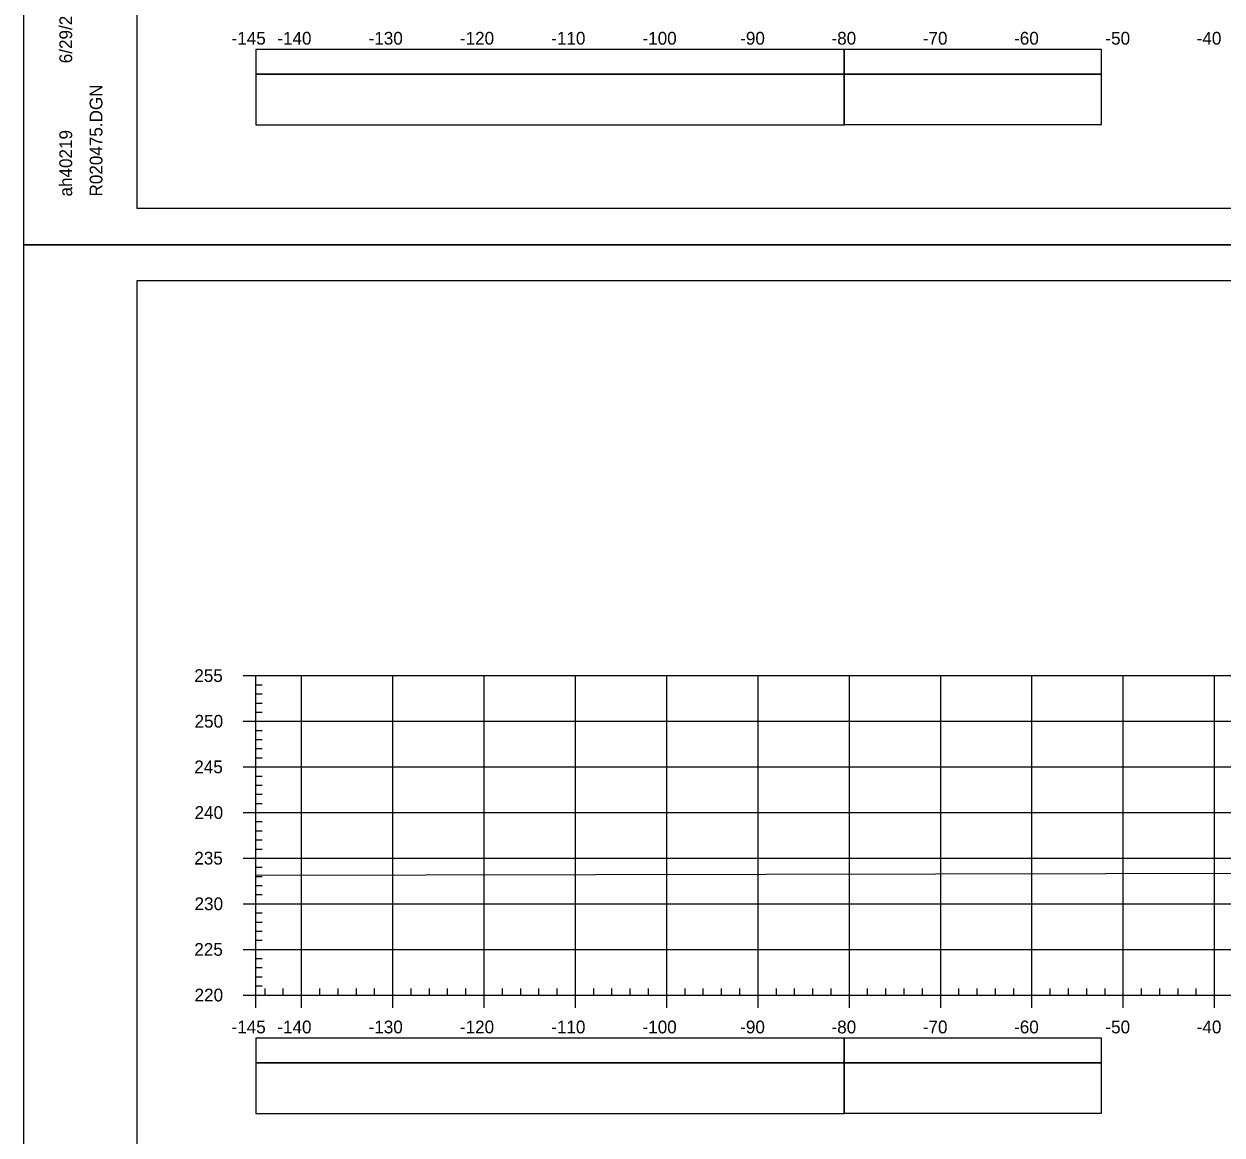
# Model space of a CAD drawing. Extents: x 1386544 to 1388153, y 379785 to 390999.
# Drawn here: x 1387819.8 to 1387951.1, y 384366.8 to 384488.6 of the extents above; entities that cross this region are included whole.
import ezdxf

# ---------------------------------------------------------------- set-up
doc = ezdxf.new("R2010")
doc.units = 0
for name, color, linetype in [('R_Axis', 7, 'Continuous'), ('R_Axis Annot', 7, 'Continuous'), ('R_Border', 7, 'Continuous'), ('R_Exist Surface', 7, 'Continuous'), ('R_Grid', 7, 'Continuous'), ('R_No Plot', 7, 'Continuous'), ('R_Striping', 7, 'Continuous')]:
    doc.layers.add(name, color=color, linetype=linetype)

msp = doc.modelspace()

# ---------------------------------------------------------------- linework, layer by layer
at = {"layer": 'R_Axis'}
for p, q in [((1387843.85, 384417.17), (1387845.25, 384417.17)), ((1387845.25, 384382.17), (1387845.25, 384417.17)), ((1387845.25, 384416.17), (1387845.95, 384416.17)), ((1387845.25, 384415.17), (1387845.95, 384415.17)), ((1387845.25, 384414.17), (1387845.95, 384414.17)), ((1387845.25, 384413.17), (1387845.95, 384413.17)), ((1387843.85, 384412.17), (1387845.25, 384412.17)), ((1387845.25, 384411.17), (1387845.95, 384411.17)), ((1387845.25, 384410.17), (1387845.95, 384410.17)), ((1387845.25, 384409.17), (1387845.95, 384409.17)), ((1387843.85, 384407.17), (1387845.25, 384407.17)), ((1387845.25, 384408.17), (1387845.95, 384408.17)), ((1387845.25, 384406.17), (1387845.95, 384406.17)), ((1387845.25, 384405.17), (1387845.95, 384405.17)), ((1387845.25, 384404.17), (1387845.95, 384404.17)), ((1387843.85, 384402.17), (1387845.25, 384402.17)), ((1387845.25, 384403.17), (1387845.95, 384403.17)), ((1387845.25, 384401.17), (1387845.95, 384401.17)), ((1387845.25, 384400.17), (1387845.95, 384400.17)), ((1387845.25, 384399.17), (1387845.95, 384399.17)), ((1387845.25, 384398.17), (1387845.95, 384398.17)), ((1387843.85, 384397.17), (1387845.25, 384397.17)), ((1387845.25, 384396.17), (1387845.95, 384396.17)), ((1387845.25, 384395.17), (1387845.95, 384395.17)), ((1387845.25, 384394.17), (1387845.95, 384394.17)), ((1387845.25, 384393.17), (1387845.95, 384393.17)), ((1387843.85, 384392.17), (1387845.25, 384392.17)), ((1387845.25, 384391.17), (1387845.95, 384391.17)), ((1387845.25, 384390.17), (1387845.95, 384390.17)), ((1387845.25, 384389.17), (1387845.95, 384389.17)), ((1387845.25, 384388.17), (1387845.95, 384388.17)), ((1387843.85, 384387.17), (1387845.25, 384387.17)), ((1387845.25, 384386.17), (1387845.95, 384386.17)), ((1387845.25, 384385.17), (1387845.95, 384385.17)), ((1387845.25, 384384.17), (1387845.95, 384384.17)), ((1387845.25, 384383.17), (1387845.95, 384383.17)), ((1387845.25, 384382.17), (1387845.25, 384382.87)), ((1387846.25, 384382.17), (1387846.25, 384382.87)), ((1387848.25, 384382.17), (1387848.25, 384382.87)), ((1387852.25, 384382.17), (1387852.25, 384382.87)), ((1387854.25, 384382.17), (1387854.25, 384382.87)), ((1387856.25, 384382.17), (1387856.25, 384382.87)), ((1387858.25, 384382.17), (1387858.25, 384382.87)), ((1387862.25, 384382.17), (1387862.25, 384382.87)), ((1387864.25, 384382.17), (1387864.25, 384382.87)), ((1387866.25, 384382.17), (1387866.25, 384382.87)), ((1387868.25, 384382.17), (1387868.25, 384382.87)), ((1387872.25, 384382.17), (1387872.25, 384382.87)), ((1387874.25, 384382.17), (1387874.25, 384382.87)), ((1387876.25, 384382.17), (1387876.25, 384382.87)), ((1387878.25, 384382.17), (1387878.25, 384382.87)), ((1387882.25, 384382.17), (1387882.25, 384382.87)), ((1387884.25, 384382.17), (1387884.25, 384382.87)), ((1387886.25, 384382.17), (1387886.25, 384382.87)), ((1387888.25, 384382.17), (1387888.25, 384382.87)), ((1387892.25, 384382.17), (1387892.25, 384382.87)), ((1387894.25, 384382.17), (1387894.25, 384382.87)), ((1387896.25, 384382.17), (1387896.25, 384382.87)), ((1387898.25, 384382.17), (1387898.25, 384382.87)), ((1387902.25, 384382.17), (1387902.25, 384382.87)), ((1387904.25, 384382.17), (1387904.25, 384382.87)), ((1387906.25, 384382.17), (1387906.25, 384382.87)), ((1387908.25, 384382.17), (1387908.25, 384382.87)), ((1387912.25, 384382.17), (1387912.25, 384382.87)), ((1387914.25, 384382.17), (1387914.25, 384382.87)), ((1387916.25, 384382.17), (1387916.25, 384382.87)), ((1387918.25, 384382.17), (1387918.25, 384382.87)), ((1387922.25, 384382.17), (1387922.25, 384382.87)), ((1387924.25, 384382.17), (1387924.25, 384382.87)), ((1387926.25, 384382.17), (1387926.25, 384382.87)), ((1387928.25, 384382.17), (1387928.25, 384382.87)), ((1387932.25, 384382.17), (1387932.25, 384382.87)), ((1387934.25, 384382.17), (1387934.25, 384382.87)), ((1387936.25, 384382.17), (1387936.25, 384382.87)), ((1387938.25, 384382.17), (1387938.25, 384382.87)), ((1387942.25, 384382.17), (1387942.25, 384382.87)), ((1387944.25, 384382.17), (1387944.25, 384382.87)), ((1387946.25, 384382.17), (1387946.25, 384382.87)), ((1387948.25, 384382.17), (1387948.25, 384382.87)), ((1387843.85, 384382.17), (1387845.25, 384382.17)), ((1387845.25, 384382.17), (1388135.25, 384382.17)), ((1387845.25, 384380.77), (1387845.25, 384382.17)), ((1387850.25, 384380.77), (1387850.25, 384382.17)), ((1387860.25, 384380.77), (1387860.25, 384382.17)), ((1387870.25, 384380.77), (1387870.25, 384382.17)), ((1387880.25, 384380.77), (1387880.25, 384382.17)), ((1387890.25, 384380.77), (1387890.25, 384382.17)), ((1387900.25, 384380.77), (1387900.25, 384382.17)), ((1387910.25, 384380.77), (1387910.25, 384382.17)), ((1387920.25, 384380.77), (1387920.25, 384382.17)), ((1387930.25, 384380.77), (1387930.25, 384382.17)), ((1387940.25, 384380.77), (1387940.25, 384382.17)), ((1387950.25, 384380.77), (1387950.25, 384382.17))]:
    msp.add_line(p, q, dxfattribs=at)
at = {"layer": 'R_Axis Annot'}
for points in [[(1387845.25, 384483.07), (1387909.69, 384483.07), (1387909.69, 384485.78), (1387845.25, 384485.78)], [(1387845.25, 384477.54), (1387909.69, 384477.54), (1387909.69, 384483.07), (1387845.25, 384483.07)], [(1387845.25, 384374.73), (1387909.69, 384374.73), (1387909.69, 384377.44), (1387845.25, 384377.44)], [(1387845.25, 384369.2), (1387909.69, 384369.2), (1387909.69, 384374.73), (1387845.25, 384374.73)]]:
    msp.add_lwpolyline(points, close=True, dxfattribs=at)
at = {"layer": 'R_Border'}
for p, q in [((1387832.25, 384468.35), (1387832.25, 384673.81)), ((1387832.25, 384468.35), (1387832.25, 384468.35)), ((1388148.43, 384468.35), (1387832.25, 384468.35)), ((1387832.25, 384460.47), (1388148.43, 384460.47)), ((1387832.25, 384255.01), (1387832.25, 384460.47))]:
    msp.add_line(p, q, dxfattribs=at)
at = {"layer": 'R_Exist Surface'}
msp.add_lwpolyline([(1387845.25, 384395.29), (1387956.95, 384395.52)], dxfattribs=at)
at = {"layer": 'R_Grid'}
for p, q in [((1387845.25, 384417.17), (1388135.25, 384417.17)), ((1387845.25, 384382.17), (1387845.25, 384417.17)), ((1387850.25, 384382.17), (1387850.25, 384417.17)), ((1387860.25, 384382.17), (1387860.25, 384417.17)), ((1387870.25, 384382.17), (1387870.25, 384417.17)), ((1387880.25, 384382.17), (1387880.25, 384417.17)), ((1387890.25, 384382.17), (1387890.25, 384417.17)), ((1387900.25, 384382.17), (1387900.25, 384417.17)), ((1387910.25, 384382.17), (1387910.25, 384417.17)), ((1387920.25, 384382.17), (1387920.25, 384417.17)), ((1387930.25, 384382.17), (1387930.25, 384417.17)), ((1387940.25, 384382.17), (1387940.25, 384417.17)), ((1387950.25, 384382.17), (1387950.25, 384417.17)), ((1387845.25, 384412.17), (1388135.25, 384412.17)), ((1387845.25, 384407.17), (1388135.25, 384407.17)), ((1387845.25, 384402.17), (1388135.25, 384402.17)), ((1387845.25, 384397.17), (1388135.25, 384397.17)), ((1387845.25, 384392.17), (1388135.25, 384392.17)), ((1387845.25, 384387.17), (1388135.25, 384387.17)), ((1387845.25, 384382.17), (1388135.25, 384382.17))]:
    msp.add_line(p, q, dxfattribs=at)
at = {"layer": 'R_No Plot'}
for p, q in [((1387819.85, 384464.37), (1388153.18, 384464.37)), ((1387819.85, 384464.36), (1388153.18, 384464.36))]:
    msp.add_line(p, q, dxfattribs=at)
for points in [[(1387819.84, 384677.7), (1388153.18, 384677.7), (1388153.18, 384464.36), (1387819.84, 384464.36)], [(1388066.17, 384673.81), (1388085.79, 384673.81), (1388085.79, 384663.93), (1388101.9, 384663.93), (1388125.1, 384663.93), (1388125.1, 384639.59), (1388148.43, 384639.59), (1388148.43, 384468.35), (1387832.25, 384468.35), (1387832.25, 384673.81)], [(1387819.84, 384464.36), (1388153.18, 384464.36), (1388153.18, 384251.03), (1387819.84, 384251.03)], [(1388066.17, 384460.47), (1388085.79, 384460.47), (1388085.79, 384450.59), (1388101.9, 384450.59), (1388125.1, 384450.59), (1388125.1, 384426.26), (1388148.43, 384426.26), (1388148.43, 384255.01), (1387832.25, 384255.01), (1387832.25, 384460.47)]]:
    msp.add_lwpolyline(points, close=True, dxfattribs=at)
at = {"layer": 'R_Striping'}
for points in [[(1387909.69, 384483.07), (1387937.87, 384483.07), (1387937.87, 384485.78), (1387909.69, 384485.78)], [(1387909.69, 384477.55), (1387937.87, 384477.55), (1387937.87, 384483.07), (1387909.69, 384483.07)], [(1387909.69, 384374.73), (1387937.87, 384374.73), (1387937.87, 384377.44), (1387909.69, 384377.44)], [(1387909.69, 384369.21), (1387937.87, 384369.21), (1387937.87, 384374.73), (1387909.69, 384374.73)]]:
    msp.add_lwpolyline(points, close=True, dxfattribs=at)

# ---------------------------------------------------------------- texts
at = {"layer": 'R_Axis Annot'}
for s, p in [('-145', (1387842.58, 384486.31)), ('-140', (1387847.59, 384486.31)), ('-130', (1387857.59, 384486.31)), ('-120', (1387867.59, 384486.31)), ('-110', (1387877.59, 384486.31)), ('-100', (1387887.59, 384486.31)), ('-90', (1387898.29, 384486.31)), ('-80', (1387908.29, 384486.31)), ('-70', (1387918.29, 384486.31)), ('-60', (1387928.29, 384486.31)), ('-50', (1387938.29, 384486.31)), ('-40', (1387948.29, 384486.31)), ('255', (1387838.5, 384416.47)), ('250', (1387838.53, 384411.47)), ('245', (1387838.5, 384406.47)), ('240', (1387838.53, 384401.47)), ('235', (1387838.5, 384396.47)), ('230', (1387838.53, 384391.47)), ('225', (1387838.5, 384386.47)), ('220', (1387838.53, 384381.47)), ('-145', (1387842.58, 384377.97)), ('-140', (1387847.59, 384377.97)), ('-130', (1387857.59, 384377.97)), ('-120', (1387867.59, 384377.97)), ('-110', (1387877.59, 384377.97)), ('-100', (1387887.59, 384377.97)), ('-90', (1387898.29, 384377.97)), ('-80', (1387908.29, 384377.97)), ('-70', (1387918.29, 384377.97)), ('-60', (1387928.29, 384377.97)), ('-50', (1387938.29, 384377.97)), ('-40', (1387948.29, 384377.97))]:
    msp.add_text(s, height=1.4, dxfattribs=at).set_placement(p)
at = {"layer": 'R_Border'}
for s, p in [('6/29/2022', (1387825.12, 384484.27)), ('R020475.DGN', (1387828.44, 384469.67)), ('ah40219', (1387825.12, 384469.67))]:
    msp.add_text(s, height=1.4, rotation=90, dxfattribs=at).set_placement(p)

doc.saveas('drawing.dxf')
